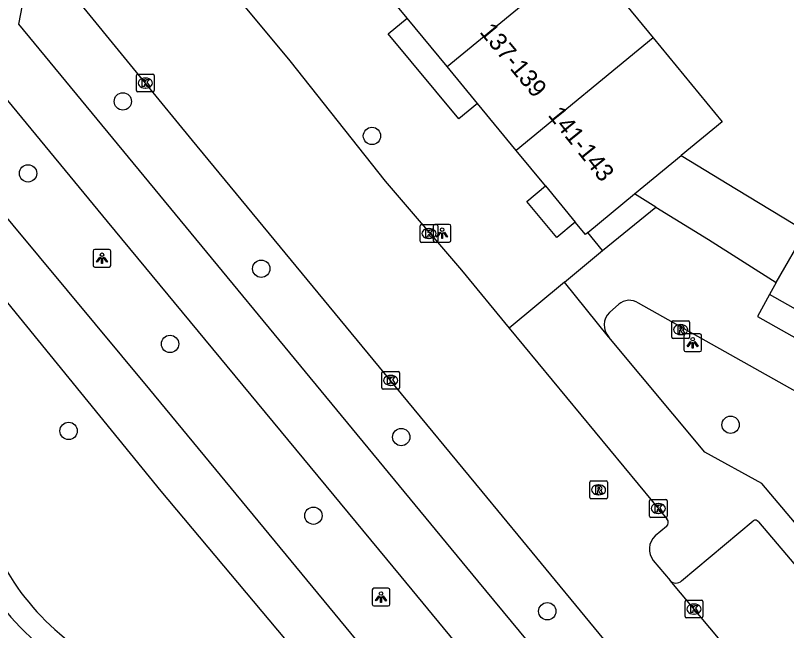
# Model space of a CAD drawing. Extents: x 159280 to 160375, y 384531 to 385872.
# Drawn here: x 159611.52 to 159655.03, y 384925.99 to 384960.7 of the extents above; entities that cross this region are included whole.
import ezdxf

# ---------------------------------------------------------------- set-up
doc = ezdxf.new("R2010")
doc.units = 0
for name, color, linetype in [('IMGEO_Boom', 7, 'Continuous'), ('IMGEO_Fietspad_open', 7, 'Continuous'), ('IMGEO_Kolk', 7, 'Continuous'), ('IMGEO_Lichtpunt', 7, 'Continuous'), ('IMGEO_Pand', 7, 'Continuous'), ('IMGEO_Pand_nummerreeks', 7, 'Continuous'), ('IMGEO_Rijbaan_lokaal_open', 7, 'Continuous'), ('IMGEO_Rioolput', 7, 'Continuous'), ('IMGEO_Voetpad_halfverhard', 7, 'Continuous'), ('IMGEO_Voetpad_open', 7, 'Continuous')]:
    doc.layers.add(name, color=color, linetype=linetype)

msp = doc.modelspace()

# ---------------------------------------------------------------- linework, layer by layer
at = {"layer": 'IMGEO_Boom'}
for centre in [(159617.585, 384955.848), (159631.643, 384953.903), (159612.235, 384951.792), (159625.394, 384946.411), (159620.248, 384942.166), (159651.874, 384937.604), (159614.527, 384937.258), (159633.291, 384936.911), (159628.338, 384932.477), (159641.535, 384927.083)]:
    msp.add_circle(centre, 0.489, dxfattribs=at)
at = {"layer": 'IMGEO_Fietspad_open'}
for points in [[(159612.55, 384964.603), (159611.693, 384960.205), (159637.6, 384928.803), (159664.904, 384895.82), (159666.72, 384893.575), (159667.536, 384892.609), (159672.097, 384887.337), (159677.11, 384882.494), (159678.409, 384881.386), (159681.234, 384884.662)], [(159611.069, 384955.91), (159616.704, 384949.08), (159633.273, 384929.038), (159641.684, 384918.846), (159646.291, 384913.294), (159653.523, 384904.47), (159660.804, 384895.768), (159667.845, 384887.187), (159669.844, 384884.997), (159672.927, 384881.893), (159676.067, 384879.062), (159676.669, 384878.549)]]:
    msp.add_lwpolyline(points, dxfattribs=at)
at = {"layer": 'IMGEO_Kolk'}
for p, q in [((159618.356, 384956.457), (159618.356, 384957.309)), ((159618.431, 384957.383), (159619.283, 384957.383)), ((159618.844, 384957.163), (159618.869, 384957.163)), ((159619.357, 384957.309), (159619.357, 384956.457)), ((159618.867, 384956.603), (159618.842, 384956.603)), ((159619.283, 384956.383), (159618.431, 384956.383)), ((159634.353, 384947.97), (159634.353, 384948.822)), ((159634.428, 384948.896), (159635.28, 384948.896)), ((159635.354, 384948.822), (159635.354, 384947.97)), ((159634.841, 384948.676), (159634.866, 384948.676)), ((159635.28, 384947.896), (159634.428, 384947.896)), ((159634.864, 384948.116), (159634.839, 384948.116)), ((159632.201, 384939.684), (159632.201, 384940.536)), ((159632.276, 384940.61), (159633.128, 384940.61)), ((159633.202, 384940.536), (159633.202, 384939.684)), ((159632.689, 384940.39), (159632.714, 384940.39)), ((159633.128, 384939.61), (159632.276, 384939.61)), ((159632.712, 384939.83), (159632.687, 384939.83)), ((159647.297, 384932.457), (159647.297, 384933.309)), ((159647.372, 384933.383), (159648.224, 384933.383)), ((159647.785, 384933.163), (159647.81, 384933.163)), ((159648.298, 384933.309), (159648.298, 384932.457)), ((159648.224, 384932.383), (159647.372, 384932.383)), ((159647.808, 384932.603), (159647.783, 384932.603)), ((159649.31, 384926.779), (159649.31, 384927.631)), ((159649.385, 384927.705), (159650.237, 384927.705)), ((159649.798, 384927.485), (159649.823, 384927.485)), ((159650.311, 384927.631), (159650.311, 384926.779)), ((159650.237, 384926.705), (159649.385, 384926.705)), ((159649.821, 384926.925), (159649.796, 384926.925))]:
    msp.add_line(p, q, dxfattribs=at)
for points in [[(159618.356, 384956.457), (159618.356, 384957.309)], [(159618.431, 384957.383), (159619.283, 384957.383)], [(159618.677, 384957.083), (159618.8, 384957.083), (159618.8, 384956.932), (159618.93, 384957.083), (159619.094, 384957.083), (159618.948, 384956.932), (159619.101, 384956.683), (159618.949, 384956.683), (159618.864, 384956.847), (159618.8, 384956.78), (159618.8, 384956.683), (159618.677, 384956.683), (159618.677, 384957.083)], [(159619.357, 384957.309), (159619.357, 384956.457)], [(159619.283, 384956.383), (159618.431, 384956.383)], [(159634.353, 384947.97), (159634.353, 384948.822)], [(159634.428, 384948.896), (159635.28, 384948.896)], [(159635.354, 384948.822), (159635.354, 384947.97)], [(159634.674, 384948.596), (159634.797, 384948.596), (159634.797, 384948.445), (159634.927, 384948.596), (159635.091, 384948.596), (159634.945, 384948.445), (159635.098, 384948.196), (159634.946, 384948.196), (159634.861, 384948.36), (159634.797, 384948.293), (159634.797, 384948.196), (159634.674, 384948.196), (159634.674, 384948.596)], [(159635.28, 384947.896), (159634.428, 384947.896)], [(159632.201, 384939.684), (159632.201, 384940.536)], [(159632.276, 384940.61), (159633.128, 384940.61)], [(159633.202, 384940.536), (159633.202, 384939.684)], [(159632.522, 384940.31), (159632.645, 384940.31), (159632.645, 384940.159), (159632.775, 384940.31), (159632.939, 384940.31), (159632.793, 384940.159), (159632.946, 384939.91), (159632.794, 384939.91), (159632.709, 384940.074), (159632.645, 384940.007), (159632.645, 384939.91), (159632.522, 384939.91), (159632.522, 384940.31)], [(159633.128, 384939.61), (159632.276, 384939.61)], [(159647.297, 384932.457), (159647.297, 384933.309)], [(159647.372, 384933.383), (159648.224, 384933.383)], [(159647.618, 384933.083), (159647.741, 384933.083), (159647.741, 384932.932), (159647.871, 384933.083), (159648.035, 384933.083), (159647.889, 384932.932), (159648.042, 384932.683), (159647.89, 384932.683), (159647.805, 384932.847), (159647.741, 384932.78), (159647.741, 384932.683), (159647.618, 384932.683), (159647.618, 384933.083)], [(159648.298, 384933.309), (159648.298, 384932.457)], [(159648.224, 384932.383), (159647.372, 384932.383)], [(159649.31, 384926.779), (159649.31, 384927.631)], [(159649.385, 384927.705), (159650.237, 384927.705)], [(159649.631, 384927.405), (159649.754, 384927.405), (159649.754, 384927.254), (159649.884, 384927.405), (159650.048, 384927.405), (159649.902, 384927.254), (159650.055, 384927.005), (159649.903, 384927.005), (159649.818, 384927.169), (159649.754, 384927.102), (159649.754, 384927.005), (159649.631, 384927.005), (159649.631, 384927.405)], [(159650.311, 384927.631), (159650.311, 384926.779)], [(159650.237, 384926.705), (159649.385, 384926.705)]]:
    msp.add_lwpolyline(points, dxfattribs=at)
for centre, start, end in [((159618.433, 384957.307), 91.552, 178.448), ((159618.433, 384957.307), 91.552, 178.448), ((159619.281, 384957.307), 1.552, 88.448), ((159619.281, 384957.307), 1.552, 88.448), ((159618.433, 384956.459), 181.552, 268.448), ((159618.433, 384956.459), 181.552, 268.448), ((159619.281, 384956.459), 271.552, 358.448), ((159619.281, 384956.459), 271.552, 358.448), ((159634.43, 384948.82), 91.552, 178.448), ((159634.43, 384948.82), 91.552, 178.448), ((159635.278, 384948.82), 1.552, 88.448), ((159635.278, 384948.82), 1.552, 88.448), ((159634.43, 384947.972), 181.552, 268.448), ((159634.43, 384947.972), 181.552, 268.448), ((159635.278, 384947.972), 271.552, 358.448), ((159635.278, 384947.972), 271.552, 358.448), ((159632.278, 384940.534), 91.552, 178.448), ((159632.278, 384940.534), 91.552, 178.448), ((159633.126, 384940.534), 1.552, 88.448), ((159633.126, 384940.534), 1.552, 88.448), ((159632.278, 384939.686), 181.552, 268.448), ((159632.278, 384939.686), 181.552, 268.448), ((159633.126, 384939.686), 271.552, 358.448), ((159633.126, 384939.686), 271.552, 358.448), ((159647.374, 384933.307), 91.552, 178.448), ((159647.374, 384933.307), 91.552, 178.448), ((159648.222, 384933.307), 1.552, 88.448), ((159648.222, 384933.307), 1.552, 88.448), ((159647.374, 384932.459), 181.552, 268.448), ((159647.374, 384932.459), 181.552, 268.448), ((159648.222, 384932.459), 271.552, 358.448), ((159648.222, 384932.459), 271.552, 358.448), ((159649.387, 384927.629), 91.552, 178.448), ((159649.387, 384927.629), 91.552, 178.448), ((159650.235, 384927.629), 1.552, 88.448), ((159650.235, 384927.629), 1.552, 88.448), ((159649.387, 384926.781), 181.552, 268.448), ((159649.387, 384926.781), 181.552, 268.448), ((159650.235, 384926.781), 271.552, 358.448), ((159650.235, 384926.781), 271.552, 358.448)]:
    msp.add_arc(centre, 0.0765, start, end, dxfattribs=at)
for centre, major_axis, ratio, start_param, end_param in [((159618.843, 384956.883), (-0.387, 0.002), 0.722429, 4.712389, 7.853982), ((159618.868, 384956.883), (-0.39, 0.002), 0.717154, 1.570796, 4.712389), ((159634.84, 384948.396), (-0.387, 0.002), 0.722429, 4.712389, 7.853982), ((159634.865, 384948.396), (-0.39, 0.002), 0.717154, 1.570796, 4.712389), ((159632.688, 384940.11), (-0.387, 0.002), 0.722429, 4.712389, 7.853982), ((159632.713, 384940.11), (-0.39, 0.002), 0.717154, 1.570796, 4.712389), ((159647.784, 384932.883), (-0.387, 0.002), 0.722429, 4.712389, 7.853982), ((159647.809, 384932.883), (-0.39, 0.002), 0.717154, 1.570796, 4.712389), ((159649.797, 384927.205), (-0.387, 0.002), 0.722429, 4.712389, 7.853982), ((159649.822, 384927.205), (-0.39, 0.002), 0.717154, 1.570796, 4.712389)]:
    msp.add_ellipse(centre, major_axis=major_axis, ratio=ratio, start_param=start_param, end_param=end_param, dxfattribs=at)
at = {"layer": 'IMGEO_Lichtpunt'}
for p, q in [((159635.101, 384948.813), (159635.101, 384948.006)), ((159635.101, 384948.813), (159635.101, 384948.006)), ((159636.003, 384948.908), (159635.195, 384948.908)), ((159636.003, 384948.908), (159635.195, 384948.908)), ((159636.097, 384948.006), (159636.097, 384948.813)), ((159636.097, 384948.006), (159636.097, 384948.813)), ((159635.195, 384947.912), (159636.003, 384947.912)), ((159635.195, 384947.912), (159636.003, 384947.912)), ((159615.91, 384947.403), (159615.91, 384946.596)), ((159615.91, 384947.403), (159615.91, 384946.596)), ((159616.812, 384947.498), (159616.004, 384947.498)), ((159616.812, 384947.498), (159616.004, 384947.498)), ((159616.906, 384946.596), (159616.906, 384947.403)), ((159616.906, 384946.596), (159616.906, 384947.403)), ((159616.004, 384946.502), (159616.812, 384946.502)), ((159616.004, 384946.502), (159616.812, 384946.502)), ((159649.241, 384942.638), (159649.241, 384941.831)), ((159649.241, 384942.638), (159649.241, 384941.831)), ((159650.143, 384942.733), (159649.335, 384942.733)), ((159650.143, 384942.733), (159649.335, 384942.733)), ((159650.237, 384941.831), (159650.237, 384942.638)), ((159650.237, 384941.831), (159650.237, 384942.638)), ((159649.335, 384941.737), (159650.143, 384941.737)), ((159649.335, 384941.737), (159650.143, 384941.737)), ((159631.656, 384928.289), (159631.656, 384927.482)), ((159631.656, 384928.289), (159631.656, 384927.482)), ((159632.558, 384928.384), (159631.75, 384928.384)), ((159632.558, 384928.384), (159631.75, 384928.384)), ((159632.652, 384927.482), (159632.652, 384928.289)), ((159632.652, 384927.482), (159632.652, 384928.289)), ((159631.75, 384927.388), (159632.558, 384927.388)), ((159631.75, 384927.388), (159632.558, 384927.388))]:
    msp.add_line(p, q, dxfattribs=at)
for points in [[(159635.475, 384948.477), (159635.514, 384948.449), (159635.326, 384948.187), (159635.288, 384948.214), (159635.475, 384948.477)], [(159635.577, 384948.429), (159635.624, 384948.429), (159635.624, 384948.107), (159635.577, 384948.107), (159635.577, 384948.429)], [(159635.687, 384948.449), (159635.725, 384948.476), (159635.912, 384948.214), (159635.873, 384948.186), (159635.687, 384948.449)], [(159616.284, 384947.067), (159616.323, 384947.039), (159616.135, 384946.777), (159616.097, 384946.804), (159616.284, 384947.067)], [(159616.386, 384947.019), (159616.433, 384947.019), (159616.433, 384946.697), (159616.386, 384946.697), (159616.386, 384947.019)], [(159616.496, 384947.039), (159616.534, 384947.066), (159616.721, 384946.804), (159616.682, 384946.776), (159616.496, 384947.039)], [(159649.615, 384942.302), (159649.654, 384942.274), (159649.466, 384942.012), (159649.428, 384942.039), (159649.615, 384942.302)], [(159649.717, 384942.254), (159649.764, 384942.254), (159649.764, 384941.932), (159649.717, 384941.932), (159649.717, 384942.254)], [(159649.827, 384942.274), (159649.865, 384942.301), (159650.052, 384942.039), (159650.013, 384942.011), (159649.827, 384942.274)], [(159632.03, 384927.953), (159632.069, 384927.925), (159631.881, 384927.663), (159631.843, 384927.69), (159632.03, 384927.953)], [(159632.132, 384927.905), (159632.179, 384927.905), (159632.179, 384927.583), (159632.132, 384927.583), (159632.132, 384927.905)], [(159632.242, 384927.925), (159632.28, 384927.952), (159632.467, 384927.69), (159632.428, 384927.662), (159632.242, 384927.925)]]:
    msp.add_lwpolyline(points, dxfattribs=at)
for centre in [(159635.6, 384948.611), (159616.409, 384947.201), (159649.74, 384942.436), (159632.155, 384928.087)]:
    msp.add_circle(centre, 0.0994, dxfattribs=at)
for centre, start, end in [((159635.195, 384948.813), 90, 180), ((159635.195, 384948.813), 90, 180), ((159636.003, 384948.813), 0, 90), ((159636.003, 384948.813), 0, 90), ((159635.195, 384948.006), 180, 270), ((159635.195, 384948.006), 180, 270), ((159636.003, 384948.006), 270, 0), ((159636.003, 384948.006), 270, 360), ((159616.004, 384947.403), 90, 180), ((159616.004, 384947.403), 90, 180), ((159616.812, 384947.403), 0, 90), ((159616.812, 384947.403), 0, 90), ((159616.004, 384946.596), 180, 270), ((159616.004, 384946.596), 180, 270), ((159616.812, 384946.596), 270, 0), ((159616.812, 384946.596), 270, 360), ((159649.335, 384942.638), 90, 180), ((159649.335, 384942.638), 90, 180), ((159650.143, 384942.638), 0, 90), ((159650.143, 384942.638), 0, 90), ((159649.335, 384941.831), 180, 270), ((159649.335, 384941.831), 180, 270), ((159650.143, 384941.831), 270, 0), ((159650.143, 384941.831), 270, 360), ((159631.75, 384928.289), 90, 180), ((159631.75, 384928.289), 90, 180), ((159632.558, 384928.289), 0, 90), ((159632.558, 384928.289), 0, 90), ((159631.75, 384927.482), 180, 270), ((159631.75, 384927.482), 180, 270), ((159632.558, 384927.482), 270, 0), ((159632.558, 384927.482), 270, 360)]:
    msp.add_arc(centre, 0.0946, start, end, dxfattribs=at)
at = {"layer": 'IMGEO_Pand'}
for points in [[(159635.875, 384957.825), (159643.607, 384964.181)], [(159643.607, 384964.181), (159647.503, 384959.44)], [(159633.628, 384960.553), (159631.973, 384962.562)], [(159635.875, 384957.825), (159633.628, 384960.553)], [(159647.503, 384959.44), (159639.777, 384953.088)], [(159647.503, 384959.44), (159651.4, 384954.699), (159649.084, 384952.791)], [(159637.596, 384955.736), (159635.875, 384957.825)], [(159639.777, 384953.088), (159637.596, 384955.736)], [(159641.427, 384951.086), (159639.777, 384953.088)], [(159646.463, 384950.632), (159649.084, 384952.791)], [(159649.084, 384952.791), (159652.211, 384950.895), (159656.129, 384948.52)], [(159641.427, 384951.086), (159643.109, 384949.044)], [(159643.826, 384948.459), (159646.463, 384950.632)], [(159647.662, 384949.889), (159646.463, 384950.632)], [(159647.662, 384949.889), (159650.631, 384948.05), (159654.45, 384945.627)], [(159643.826, 384948.459), (159643.686, 384948.344), (159643.109, 384949.044)], [(159654.45, 384945.627), (159656.129, 384948.52)], [(159654.45, 384945.627), (159654.078, 384944.948)], [(159659.377, 384941.971), (159654.078, 384944.948)]]:
    msp.add_lwpolyline(points, dxfattribs=at)
at = {"layer": 'IMGEO_Rijbaan_lokaal_open'}
for points in [[(159619.429, 384967.245), (159619.804, 384966.819), (159627.012, 384958.142), (159632.384, 384951.356), (159636.696, 384946.32), (159639.384, 384943.06)], [(159659.927, 384907.465), (159644.994, 384925.184), (159640.15, 384931.055), (159637.855, 384933.836), (159632.942, 384939.791), (159621.521, 384953.652), (159618.858, 384956.883), (159614.051, 384962.787)], [(159639.384, 384943.06), (159648.282, 384932.298)], [(159648.263, 384931.859), (159647.615, 384931.331)], [(159647.516, 384929.956), (159648.464, 384928.81)], [(159682.574, 384890.463), (159671.202, 384902.291), (159667.046, 384906.907), (159658.101, 384917.325), (159648.464, 384928.81)]]:
    msp.add_lwpolyline(points, dxfattribs=at)
for centre, radius, start, end in [((159648.051, 384932.088), 0.312, 312.7169, 42.3266), ((159648.3, 384930.591), 1.009, 132.7833, 218.9803)]:
    msp.add_arc(centre, radius, start, end, dxfattribs=at)
at = {"layer": 'IMGEO_Rioolput'}
for p, q in [((159648.56, 384942.548), (159648.56, 384943.4)), ((159648.635, 384943.474), (159649.487, 384943.474)), ((159649.048, 384943.254), (159649.073, 384943.254)), ((159649.561, 384943.4), (159649.561, 384942.548)), ((159649.071, 384942.694), (159649.046, 384942.694)), ((159649.487, 384942.474), (159648.635, 384942.474)), ((159643.925, 384933.509), (159643.925, 384934.361)), ((159644, 384934.435), (159644.852, 384934.435)), ((159644.926, 384934.361), (159644.926, 384933.509)), ((159644.413, 384934.215), (159644.438, 384934.215)), ((159644.436, 384933.655), (159644.411, 384933.655)), ((159644.852, 384933.435), (159644, 384933.435))]:
    msp.add_line(p, q, dxfattribs=at)
for points in [[(159648.56, 384942.548), (159648.56, 384943.4)], [(159648.635, 384943.474), (159649.487, 384943.474)], [(159649.149, 384943.172), (159648.897, 384943.174), (159648.897, 384942.774)], [(159649.075, 384943.093), (159649.021, 384943.093), (159649.021, 384943.012)], [(159649.561, 384943.4), (159649.561, 384942.548)], [(159648.897, 384942.774), (159649.021, 384942.774), (159649.021, 384942.936), (159649.032, 384942.936)], [(159649.021, 384943.012), (159649.073, 384943.012)], [(159649.079, 384942.907), (159649.15, 384942.774), (159649.29, 384942.774), (159649.225, 384942.9)], [(159649.487, 384942.474), (159648.635, 384942.474)], [(159643.925, 384933.509), (159643.925, 384934.361)], [(159644, 384934.435), (159644.852, 384934.435)], [(159644.926, 384934.361), (159644.926, 384933.509)], [(159644.514, 384934.133), (159644.262, 384934.135), (159644.262, 384933.735)], [(159644.44, 384934.054), (159644.386, 384934.054), (159644.386, 384933.973)], [(159644.386, 384933.973), (159644.438, 384933.973)], [(159644.262, 384933.735), (159644.386, 384933.735), (159644.386, 384933.897), (159644.397, 384933.897)], [(159644.444, 384933.868), (159644.515, 384933.735), (159644.655, 384933.735), (159644.59, 384933.861)], [(159644.852, 384933.435), (159644, 384933.435)]]:
    msp.add_lwpolyline(points, dxfattribs=at)
for centre, radius, start, end in [((159648.637, 384943.398), 0.0765, 91.552, 178.448), ((159648.637, 384943.398), 0.0765, 91.552, 178.448), ((159649.081, 384942.997), 0.0964, 77.0061, 93.1865), ((159649.095, 384943.054), 0.0378, 276.6634, 79.6772), ((159649.148, 384943.062), 0.109, 350.3612, 89.416), ((159649.485, 384943.398), 0.0765, 1.552, 88.448), ((159649.485, 384943.398), 0.0765, 1.552, 88.448), ((159649.031, 384942.883), 0.0533, 26.0293, 88.6989), ((159649.057, 384943.201), 0.19, 274.7715, 282.9687), ((159649.146, 384943.062), 0.112, 277.5842, 350.9817), ((159649.13, 384942.847), 0.108, 29.5134, 73.7905), ((159648.637, 384942.55), 0.0765, 181.552, 268.448), ((159648.637, 384942.55), 0.0765, 181.552, 268.448), ((159649.485, 384942.55), 0.0765, 271.552, 358.448), ((159649.485, 384942.55), 0.0765, 271.552, 358.448), ((159644.002, 384934.359), 0.0765, 91.552, 178.448), ((159644.002, 384934.359), 0.0765, 91.552, 178.448), ((159644.85, 384934.359), 0.0765, 1.552, 88.448), ((159644.85, 384934.359), 0.0765, 1.552, 88.448), ((159644.422, 384934.162), 0.19, 274.7715, 282.9687), ((159644.446, 384933.958), 0.0964, 77.0061, 93.1865), ((159644.46, 384934.015), 0.0378, 276.6634, 79.6772), ((159644.513, 384934.023), 0.109, 350.3612, 89.416), ((159644.511, 384934.023), 0.112, 277.5842, 350.9817), ((159644.002, 384933.511), 0.0765, 181.552, 268.448), ((159644.002, 384933.511), 0.0765, 181.552, 268.448), ((159644.396, 384933.844), 0.0533, 26.0293, 88.6989), ((159644.495, 384933.808), 0.108, 29.5134, 73.7905), ((159644.85, 384933.511), 0.0765, 271.552, 358.448), ((159644.85, 384933.511), 0.0765, 271.552, 358.448)]:
    msp.add_arc(centre, radius, start, end, dxfattribs=at)
for centre, major_axis, ratio, start_param, end_param in [((159649.047, 384942.974), (-0.387, 0.002), 0.722429, 4.712389, 7.853982), ((159649.072, 384942.974), (-0.39, 0.002), 0.717154, 1.570796, 4.712389), ((159644.412, 384933.935), (-0.387, 0.002), 0.722429, 4.712389, 7.853982), ((159644.437, 384933.935), (-0.39, 0.002), 0.717154, 1.570796, 4.712389)]:
    msp.add_ellipse(centre, major_axis=major_axis, ratio=ratio, start_param=start_param, end_param=end_param, dxfattribs=at)
at = {"layer": 'IMGEO_Voetpad_halfverhard'}
for points in [[(159663.539, 384885.894), (159643.599, 384910.093), (159642.409, 384911.351), (159619.101, 384939.596), (159609.789, 384950.769)], [(159611.086, 384944.483), (159619.729, 384933.865), (159641.152, 384908.338), (159663.23, 384881.856)]]:
    msp.add_lwpolyline(points, dxfattribs=at)
for centre, radius, start, end in [((159622.703, 384936.684), 15.145, 189.9023, 237.2977), ((159623.165, 384936.553), 14.105, 189.172, 235.3646)]:
    msp.add_arc(centre, radius, start, end, dxfattribs=at)
at = {"layer": 'IMGEO_Voetpad_open'}
for points in [[(159637.596, 384955.736), (159636.535, 384954.858), (159632.558, 384959.668), (159633.628, 384960.553)], [(159643.109, 384949.044), (159642.069, 384948.173), (159640.37, 384950.201), (159641.427, 384951.086)], [(159644.648, 384947.431), (159647.662, 384949.889)], [(159644.648, 384947.431), (159643.826, 384948.459)], [(159642.498, 384945.646), (159644.648, 384947.431)], [(159642.498, 384945.646), (159639.384, 384943.06)], [(159645.006, 384942.551), (159644.984, 384942.563), (159642.498, 384945.646)], [(159654.078, 384944.948), (159653.389, 384943.716), (159717.281, 384907.744)], [(159645.567, 384944.403), (159645.039, 384943.946)], [(159670.481, 384931.091), (159646.672, 384944.473)], [(159660.389, 384926.303), (159653.648, 384934.296), (159650.423, 384936.055), (159645.006, 384942.551)], [(159649.114, 384928.802), (159653.158, 384932.189)], [(159653.442, 384932.135), (159672.072, 384910.18), (159675.664, 384906.203), (159686.373, 384895.097)]]:
    msp.add_lwpolyline(points, dxfattribs=at)
for centre, radius, start, end in [((159646.165, 384943.725), 0.904, 55.8605, 131.389), ((159645.749, 384943.231), 1.008, 134.8302, 222.4595), ((159653.272, 384932.014), 0.209, 35.4717, 122.9968), ((159648.793, 384929.137), 0.464, 224.7817, 313.808)]:
    msp.add_arc(centre, radius, start, end, dxfattribs=at)

# ---------------------------------------------------------------- texts
at = {"layer": 'IMGEO_Pand_nummerreeks'}
for s, rotation, p in [('137-139', 309.7516, (159637.676, 384959.758)), ('141-143', 308.726, (159641.534, 384955.068))]:
    msp.add_text(s, height=1, rotation=rotation, dxfattribs=at).set_placement(p)

doc.saveas('drawing.dxf')
